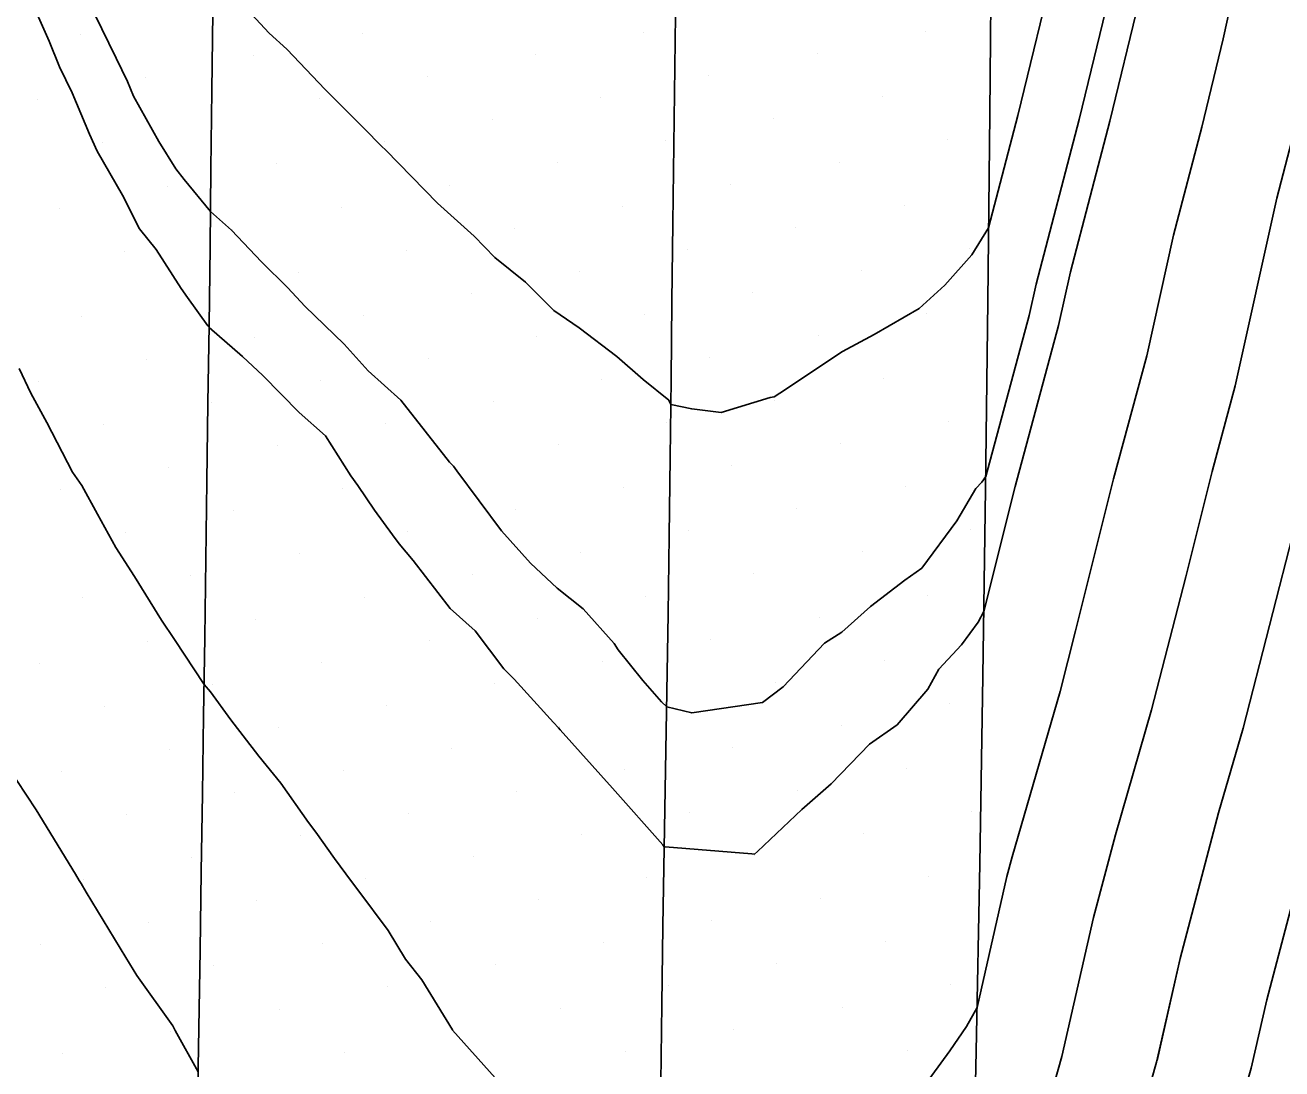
# Model space of a CAD drawing. Extents: x 2354170 to 2357230, y 866100 to 868290.
# Drawn here: x 2355334.83 to 2355375.07, y 866850.34 to 866883.74 of the extents above; entities that cross this region are included whole.
import ezdxf

# ---------------------------------------------------------------- set-up
doc = ezdxf.new("R2010")
doc.units = 0
for name, color, linetype in [('Default', 7, 'Continuous'), ('DTM Contours Minor', 7, 'Continuous'), ('Exist DTM Breakline', 7, 'Continuous'), ('Exist DTM Scan Elevation Point', 7, 'Continuous'), ('Exist Roads EOP', 7, 'Continuous')]:
    doc.layers.add(name, color=color, linetype=linetype)

msp = doc.modelspace()

# ---------------------------------------------------------------- linework, layer by layer
at = {"layer": 'Default'}
for points in [[(2355377.039, 866898.535), (2355375.022, 866891.024), (2355374.404, 866888.792), (2355373.194, 866883.303), (2355372.509, 866880.479), (2355371.607, 866877.027), (2355370.751, 866873.165), (2355369.685, 866869.221), (2355368.47, 866864.364), (2355367.971, 866862.414), (2355366.438, 866857.129), (2355366.271, 866856.498), (2355365.315, 866852.302), (2355364.978, 866851.696), (2355364.442, 866850.923), (2355363.379, 866849.453)], [(2355340.37, 866850.245), (2355339.639, 866851.568), (2355339.558, 866851.717), (2355338.408, 866853.332), (2355338.055, 866853.902), (2355336.789, 866855.998), (2355336.627, 866856.274), (2355336.564, 866856.368), (2355336.449, 866856.568), (2355335.186, 866858.628), (2355334.57, 866859.57), (2355333.696, 866860.907), (2355333.548, 866861.152), (2355333.297, 866861.651), (2355332.33, 866863.373), (2355331.62, 866864.506), (2355331.338, 866864.835), (2355331.141, 866866.532), (2355331.121, 866866.788), (2355330.697, 866871.705), (2355330.376, 866875.09), (2355330.09, 866877.363), (2355328.934, 866895.12)], [(2355367.846, 866885.901), (2355366.621, 866880.85), (2355365.683, 866877.261), (2355365.141, 866876.388), (2355364.286, 866875.427), (2355363.456, 866874.672), (2355362.02, 866873.84), (2355361.003, 866873.297), (2355359, 866871.967), (2355358.818, 866871.847), (2355358.69, 866871.829), (2355357.116, 866871.346), (2355356.178, 866871.463), (2355355.505, 866871.606), (2355355.449, 866871.741), (2355354.62, 866872.403), (2355353.778, 866873.136), (2355352.572, 866874.06), (2355351.758, 866874.614), (2355350.856, 866875.515), (2355349.878, 866876.303), (2355349.215, 866876.985), (2355348.034, 866878.047), (2355346.386, 866879.739), (2355346.244, 866879.872), (2355345.69, 866880.43), (2355344.659, 866881.469), (2355344.446, 866881.686), (2355343.214, 866882.979), (2355342.643, 866883.491), (2355341.801, 866884.395)], [(2355370.493, 866884.492), (2355369.565, 866880.665), (2355368.307, 866875.851), (2355367.926, 866874.132), (2355366.534, 866868.98), (2355365.532, 866864.978), (2355365.353, 866864.636), (2355364.816, 866863.908), (2355364.094, 866863.136), (2355363.735, 866862.496), (2355362.759, 866861.355), (2355361.873, 866860.73), (2355360.64, 866859.467), (2355360.048, 866858.94), (2355359.704, 866858.638), (2355358.286, 866857.296), (2355358.19, 866857.215), (2355358.107, 866857.227), (2355355.329, 866857.446), (2355355.3, 866857.449), (2355355.248, 866857.507), (2355353.636, 866859.329), (2355351.967, 866861.195), (2355351.914, 866861.257), (2355351.754, 866861.43), (2355350.489, 866862.811), (2355350.166, 866863.147), (2355349.24, 866864.361), (2355348.445, 866865.077), (2355347.256, 866866.611), (2355346.815, 866867.143), (2355346.601, 866867.432), (2355346.02, 866868.221), (2355345.484, 866869.008), (2355345.26, 866869.324), (2355344.447, 866870.601), (2355343.603, 866871.35), (2355342.442, 866872.531), (2355341.789, 866873.14), (2355340.725, 866874.07), (2355340.722, 866874.073), (2355340.686, 866874.124), (2355340.038, 866875.023), (2355339.833, 866875.313), (2355339.031, 866876.559), (2355338.495, 866877.222), (2355337.957, 866878.3), (2355337.141, 866879.705), (2355336.895, 866880.254), (2355336.337, 866881.578), (2355335.933, 866882.412), (2355335.601, 866883.232), (2355335.046, 866884.475)], [(2355375.453, 866880.294), (2355374.907, 866878.203), (2355373.576, 866872.199), (2355372.837, 866869.463), (2355371.993, 866866.093), (2355370.902, 866861.827), (2355369.743, 866857.832), (2355369.045, 866855.184), (2355368.032, 866850.742), (2355366.515, 866845.378)], [(2355349.884, 866850.06), (2355348.522, 866851.578), (2355348.516, 866851.585), (2355348.514, 866851.588), (2355347.537, 866853.19), (2355347.018, 866853.858), (2355346.456, 866854.774), (2355345.485, 866856.072), (2355345.282, 866856.339), (2355344.741, 866857.077), (2355344.147, 866857.912), (2355343.911, 866858.223), (2355343.024, 866859.487), (2355342.32, 866860.348), (2355341.416, 866861.509), (2355340.773, 866862.405), (2355340.562, 866862.648), (2355339.619, 866864.085), (2355339.202, 866864.697), (2355338.341, 866866.095), (2355337.743, 866867.023), (2355337.147, 866868.097), (2355336.647, 866869.013), (2355336.346, 866869.442), (2355335.532, 866871.027), (2355335.016, 866871.963), (2355334.639, 866872.753)], [(2355369.931, 866846.553), (2355371.063, 866850.556), (2355371.819, 866853.871), (2355373.048, 866858.535), (2355373.833, 866861.24), (2355375.517, 866867.821)], [(2355373.348, 866847.729), (2355374.095, 866850.37), (2355374.594, 866852.557), (2355376.353, 866859.238)]]:
    msp.add_lwpolyline(points, dxfattribs=at)
at = {"layer": 'DTM Contours Minor'}
for points in [[(2355369.629, 866885.035), (2355368.584, 866880.727), (2355367.207, 866875.459), (2355366.985, 866874.454), (2355365.592, 866869.304), (2355365.471, 866869.118), (2355365.278, 866868.915), (2355364.667, 866867.875), (2355363.542, 866866.369), (2355363.004, 866865.978), (2355361.902, 866865.136), (2355360.981, 866864.318), (2355360.424, 866863.961), (2355359.104, 866862.563), (2355358.441, 866862.062), (2355356.18, 866861.735), (2355355.377, 866861.926), (2355355.212, 866862.089), (2355354.613, 866862.773), (2355353.827, 866863.751), (2355353.699, 866863.955), (2355352.702, 866865.066), (2355351.87, 866865.722), (2355351.019, 866866.528), (2355350.086, 866867.556), (2355348.656, 866869.475), (2355348.548, 866869.632), (2355348.494, 866869.681), (2355348.419, 866869.759), (2355346.859, 866871.74), (2355345.818, 866872.685), (2355345.049, 866873.536), (2355343.795, 866874.746), (2355343.241, 866875.334), (2355342.401, 866876.172), (2355341.44, 866877.178), (2355340.767, 866877.784), (2355339.926, 866878.803), (2355339.656, 866879.143), (2355339.114, 866880.015), (2355338.307, 866881.468), (2355338.108, 866881.939), (2355337.745, 866882.689), (2355337.052, 866884.102)], [(2355371.075, 866850.607), (2355371.819, 866853.871), (2355373.048, 866858.535), (2355373.833, 866861.24), (2355375.517, 866867.821)]]:
    msp.add_lwpolyline(points, dxfattribs=at)
at = {"layer": 'Exist DTM Breakline'}
for points in [[(2355355.186, 866849.906), (2355355.221, 866852.405), (2355355.257, 866854.905), (2355355.299, 866857.405), (2355355.342, 866859.904), (2355355.385, 866862.404), (2355355.426, 866864.904), (2355355.455, 866867.404), (2355355.485, 866869.903), (2355355.514, 866872.403), (2355355.544, 866874.903), (2355355.576, 866877.403), (2355355.607, 866879.903), (2355355.639, 866882.402), (2355355.67, 866884.902)], [(2355340.352, 866849.147), (2355340.393, 866851.646), (2355340.434, 866854.146), (2355340.473, 866856.646), (2355340.51, 866859.145), (2355340.547, 866861.645), (2355340.584, 866864.145), (2355340.62, 866866.645), (2355340.654, 866869.144), (2355340.688, 866871.644), (2355340.723, 866874.144), (2355340.754, 866876.644), (2355340.782, 866879.144), (2355340.81, 866881.643), (2355340.839, 866884.143)]]:
    msp.add_lwpolyline(points, dxfattribs=at)
at = {"layer": 'Exist DTM Scan Elevation Point'}
for p, q in [((2355345.626, 866883.47), (2355345.626, 866883.47)), ((2355354.64, 866883.502), (2355354.64, 866883.502)), ((2355363.654, 866883.533), (2355363.654, 866883.533)), ((2355336.613, 866883.438), (2355336.613, 866883.438)), ((2355342.162, 866882.764), (2355342.162, 866882.764)), ((2355351.176, 866882.796), (2355351.176, 866882.796)), ((2355360.19, 866882.828), (2355360.19, 866882.828)), ((2355338.698, 866882.059), (2355338.698, 866882.059)), ((2355347.711, 866882.09), (2355347.711, 866882.09)), ((2355356.725, 866882.122), (2355356.725, 866882.122)), ((2355362.275, 866881.448), (2355362.275, 866881.448)), ((2355335.233, 866881.353), (2355335.233, 866881.353)), ((2355344.247, 866881.385), (2355344.247, 866881.385)), ((2355353.261, 866881.417), (2355353.261, 866881.417)), ((2355349.796, 866880.711), (2355349.796, 866880.711)), ((2355358.81, 866880.743), (2355358.81, 866880.743)), ((2355337.318, 866879.974), (2355337.318, 866879.974)), ((2355346.332, 866880.006), (2355346.332, 866880.006)), ((2355355.346, 866880.037), (2355355.346, 866880.037)), ((2355364.36, 866880.069), (2355364.36, 866880.069)), ((2355342.868, 866879.3), (2355342.868, 866879.3)), ((2355351.881, 866879.332), (2355351.881, 866879.332)), ((2355360.895, 866879.363), (2355360.895, 866879.363)), ((2355348.417, 866878.626), (2355348.417, 866878.626)), ((2355357.431, 866878.658), (2355357.431, 866878.658)), ((2355339.403, 866878.594), (2355339.403, 866878.594)), ((2355335.939, 866877.889), (2355335.939, 866877.889)), ((2355344.953, 866877.921), (2355344.953, 866877.921)), ((2355353.966, 866877.952), (2355353.966, 866877.952)), ((2355362.98, 866877.984), (2355362.98, 866877.984)), ((2355341.488, 866877.215), (2355341.488, 866877.215)), ((2355350.502, 866877.247), (2355350.502, 866877.247)), ((2355359.516, 866877.278), (2355359.516, 866877.278)), ((2355338.024, 866876.509), (2355338.024, 866876.509)), ((2355347.038, 866876.541), (2355347.038, 866876.541)), ((2355356.051, 866876.573), (2355356.051, 866876.573)), ((2355365.065, 866876.604), (2355365.065, 866876.604)), ((2355343.573, 866875.836), (2355343.573, 866875.836)), ((2355352.587, 866875.867), (2355352.587, 866875.867)), ((2355361.601, 866875.899), (2355361.601, 866875.899)), ((2355340.109, 866875.13), (2355340.109, 866875.13)), ((2355349.123, 866875.162), (2355349.123, 866875.162)), ((2355358.136, 866875.193), (2355358.136, 866875.193)), ((2355336.644, 866874.424), (2355336.644, 866874.424)), ((2355345.658, 866874.456), (2355345.658, 866874.456)), ((2355354.672, 866874.488), (2355354.672, 866874.488)), ((2355363.686, 866874.519), (2355363.686, 866874.519)), ((2355360.221, 866873.814), (2355360.221, 866873.814)), ((2355342.194, 866873.751), (2355342.194, 866873.751)), ((2355351.207, 866873.782), (2355351.207, 866873.782)), ((2355338.729, 866873.045), (2355338.729, 866873.045)), ((2355347.743, 866873.077), (2355347.743, 866873.077)), ((2355356.757, 866873.108), (2355356.757, 866873.108)), ((2355335.265, 866872.339), (2355335.265, 866872.339)), ((2355344.279, 866872.371), (2355344.279, 866872.371)), ((2355353.292, 866872.403), (2355353.292, 866872.403)), ((2355362.306, 866872.434), (2355362.306, 866872.434)), ((2355340.814, 866871.666), (2355340.814, 866871.666)), ((2355349.828, 866871.697), (2355349.828, 866871.697)), ((2355358.842, 866871.729), (2355358.842, 866871.729)), ((2355346.364, 866870.992), (2355346.364, 866870.992)), ((2355355.377, 866871.023), (2355355.377, 866871.023)), ((2355364.391, 866871.055), (2355364.391, 866871.055)), ((2355337.35, 866870.96), (2355337.35, 866870.96)), ((2355342.899, 866870.286), (2355342.899, 866870.286)), ((2355351.913, 866870.318), (2355351.913, 866870.318)), ((2355360.927, 866870.349), (2355360.927, 866870.349)), ((2355339.435, 866869.581), (2355339.435, 866869.581)), ((2355348.449, 866869.612), (2355348.449, 866869.612)), ((2355357.462, 866869.644), (2355357.462, 866869.644)), ((2355363.012, 866868.97), (2355363.012, 866868.97)), ((2355335.97, 866868.875), (2355335.97, 866868.875)), ((2355344.984, 866868.907), (2355344.984, 866868.907)), ((2355353.998, 866868.938), (2355353.998, 866868.938)), ((2355341.52, 866868.201), (2355341.52, 866868.201)), ((2355350.534, 866868.233), (2355350.534, 866868.233)), ((2355359.547, 866868.265), (2355359.547, 866868.265)), ((2355338.055, 866867.496), (2355338.055, 866867.496)), ((2355347.069, 866867.527), (2355347.069, 866867.527)), ((2355356.083, 866867.559), (2355356.083, 866867.559)), ((2355365.097, 866867.591), (2355365.097, 866867.591)), ((2355343.605, 866866.822), (2355343.605, 866866.822)), ((2355352.619, 866866.853), (2355352.619, 866866.853)), ((2355361.632, 866866.885), (2355361.632, 866866.885)), ((2355358.168, 866866.18), (2355358.168, 866866.18)), ((2355340.14, 866866.116), (2355340.14, 866866.116)), ((2355349.154, 866866.148), (2355349.154, 866866.148)), ((2355336.676, 866865.411), (2355336.676, 866865.411)), ((2355345.69, 866865.442), (2355345.69, 866865.442)), ((2355354.704, 866865.474), (2355354.704, 866865.474)), ((2355363.717, 866865.506), (2355363.717, 866865.506)), ((2355342.225, 866864.737), (2355342.225, 866864.737)), ((2355351.239, 866864.768), (2355351.239, 866864.768)), ((2355360.253, 866864.8), (2355360.253, 866864.8)), ((2355338.761, 866864.031), (2355338.761, 866864.031)), ((2355347.775, 866864.063), (2355347.775, 866864.063)), ((2355356.789, 866864.095), (2355356.789, 866864.095)), ((2355344.31, 866863.357), (2355344.31, 866863.357)), ((2355353.324, 866863.389), (2355353.324, 866863.389)), ((2355362.338, 866863.421), (2355362.338, 866863.421)), ((2355335.297, 866863.326), (2355335.297, 866863.326)), ((2355340.846, 866862.652), (2355340.846, 866862.652)), ((2355349.86, 866862.683), (2355349.86, 866862.683)), ((2355358.874, 866862.715), (2355358.874, 866862.715)), ((2355337.382, 866861.946), (2355337.382, 866861.946)), ((2355346.395, 866861.978), (2355346.395, 866861.978)), ((2355364.423, 866862.041), (2355364.423, 866862.041)), ((2355360.959, 866861.336), (2355360.959, 866861.336)), ((2355342.931, 866861.272), (2355342.931, 866861.272)), ((2355351.945, 866861.304), (2355351.945, 866861.304)), ((2355339.466, 866860.567), (2355339.466, 866860.567)), ((2355348.48, 866860.598), (2355348.48, 866860.598)), ((2355357.494, 866860.63), (2355357.494, 866860.63)), ((2355336.002, 866859.861), (2355336.002, 866859.861)), ((2355345.016, 866859.893), (2355345.016, 866859.893)), ((2355354.03, 866859.925), (2355354.03, 866859.925)), ((2355363.044, 866859.956), (2355363.044, 866859.956)), ((2355341.551, 866859.187), (2355341.551, 866859.187)), ((2355350.565, 866859.219), (2355350.565, 866859.219)), ((2355359.579, 866859.251), (2355359.579, 866859.251)), ((2355347.101, 866858.513), (2355347.101, 866858.513)), ((2355356.115, 866858.545), (2355356.115, 866858.545)), ((2355365.129, 866858.577), (2355365.129, 866858.577)), ((2355338.087, 866858.482), (2355338.087, 866858.482)), ((2355343.636, 866857.808), (2355343.636, 866857.808)), ((2355352.65, 866857.84), (2355352.65, 866857.84)), ((2355361.664, 866857.871), (2355361.664, 866857.871)), ((2355340.172, 866857.102), (2355340.172, 866857.102)), ((2355349.186, 866857.134), (2355349.186, 866857.134)), ((2355358.2, 866857.166), (2355358.2, 866857.166)), ((2355336.708, 866856.397), (2355336.708, 866856.397)), ((2355345.721, 866856.428), (2355345.721, 866856.428)), ((2355354.735, 866856.46), (2355354.735, 866856.46)), ((2355363.749, 866856.492), (2355363.749, 866856.492)), ((2355342.257, 866855.723), (2355342.257, 866855.723)), ((2355351.271, 866855.755), (2355351.271, 866855.755)), ((2355360.285, 866855.786), (2355360.285, 866855.786)), ((2355338.793, 866855.017), (2355338.793, 866855.017)), ((2355347.806, 866855.049), (2355347.806, 866855.049)), ((2355356.82, 866855.081), (2355356.82, 866855.081)), ((2355335.328, 866854.312), (2355335.328, 866854.312)), ((2355344.342, 866854.343), (2355344.342, 866854.343)), ((2355353.356, 866854.375), (2355353.356, 866854.375)), ((2355362.37, 866854.407), (2355362.37, 866854.407)), ((2355358.905, 866853.701), (2355358.905, 866853.701)), ((2355340.878, 866853.638), (2355340.878, 866853.638)), ((2355349.891, 866853.67), (2355349.891, 866853.67)), ((2355337.413, 866852.932), (2355337.413, 866852.932)), ((2355346.427, 866852.964), (2355346.427, 866852.964)), ((2355355.441, 866852.996), (2355355.441, 866852.996)), ((2355364.455, 866853.027), (2355364.455, 866853.027)), ((2355342.963, 866852.258), (2355342.963, 866852.258)), ((2355351.976, 866852.29), (2355351.976, 866852.29)), ((2355360.99, 866852.322), (2355360.99, 866852.322)), ((2355339.498, 866851.553), (2355339.498, 866851.553)), ((2355348.512, 866851.585), (2355348.512, 866851.585)), ((2355357.526, 866851.616), (2355357.526, 866851.616)), ((2355345.048, 866850.879), (2355345.048, 866850.879)), ((2355354.061, 866850.911), (2355354.061, 866850.911)), ((2355363.075, 866850.942), (2355363.075, 866850.942)), ((2355336.034, 866850.847), (2355336.034, 866850.847))]:
    msp.add_line(p, q, dxfattribs=at)
at = {"layer": 'Exist Roads EOP'}
msp.add_lwpolyline([(2355366.671, 866952.9), (2355366.577, 866946.901), (2355366.479, 866940.902), (2355366.378, 866934.903), (2355366.279, 866928.904), (2355366.183, 866922.904), (2355366.094, 866916.905), (2355366.016, 866910.905), (2355365.947, 866904.906), (2355365.885, 866898.906), (2355365.83, 866892.906), (2355365.776, 866886.907), (2355365.721, 866880.907), (2355365.659, 866874.907), (2355365.588, 866868.908), (2355365.503, 866862.908), (2355365.403, 866856.909), (2355365.288, 866850.91), (2355365.159, 866844.912)], dxfattribs=at)

doc.saveas('drawing.dxf')
